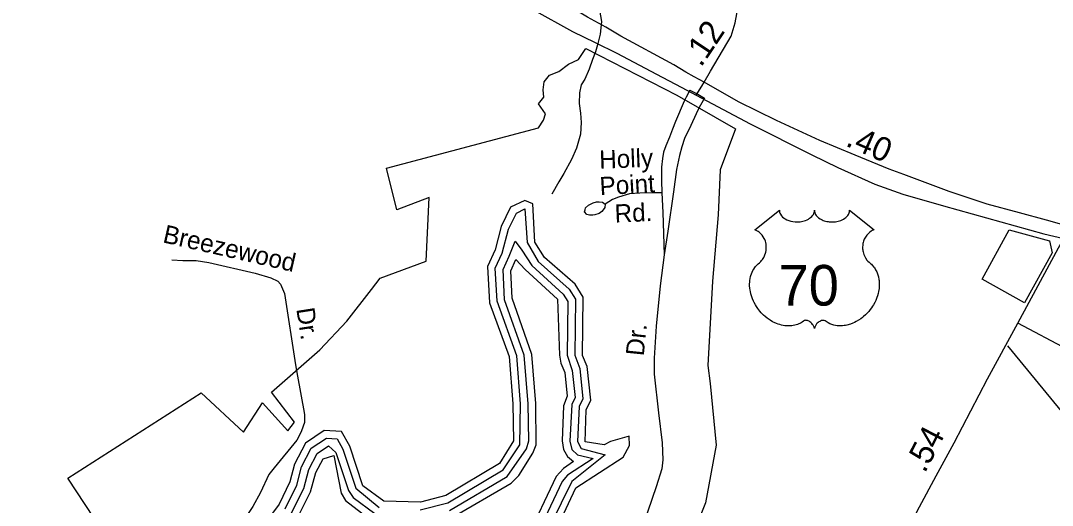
# Model space of a CAD drawing. Extents: x 2206922 to 2357709, y 510027 to 673830.
# Drawn here: x 2337135 to 2342544, y 571090 to 573629 of the extents above; entities that cross this region are included whole.
import ezdxf

# ---------------------------------------------------------------- set-up
doc = ezdxf.new("R2010")
doc.units = 0
for name, color, linetype in [('Exist Boundary Political City Limit New', 7, 'Continuous'), ('Exist Hydrographic Buffer Line', 7, 'Continuous'), ('Exist Hydrographic Creek Single Shore', 7, 'Continuous'), ('Exist Hydrographic Lake Shore', 7, 'Continuous'), ('Exist Hydrographic Misc Water Feature', 7, 'Continuous'), ('Exist Road Non-System Type 51', 7, 'Continuous'), ('Exist Road Non-System Type 51 Label', 7, 'Continuous'), ('Exist Road Primary US Divided Attributed', 7, 'Continuous'), ('Exist Road Primary US Mileage Tenths English Label', 7, 'Continuous'), ('Exist Road Primary US Shield CELL', 7, 'Continuous'), ('Exist Road Primary US Shield Number Label', 7, 'Continuous'), ('Exist Road Secondary Mileage Hundredths English Label', 7, 'Continuous'), ('Exist Road Secondary Type 51 Attributed', 7, 'Continuous'), ('Map Preparation Boundary City Limit Buffer Line', 7, 'Continuous')]:
    doc.layers.add(name, color=color, linetype=linetype)

msp = doc.modelspace()

# ---------------------------------------------------------------- linework, layer by layer
at = {"layer": 'Exist Boundary Political City Limit New'}
for points in [[(2338703, 571905), (2338845, 572055), (2338974.5, 572220.6), (2339020.5, 572281.1), (2339261.5, 572370.2), (2339277, 572702.1), (2339106.5, 572639.1), (2339052.8, 572857.2), (2339849.5, 573067.9), (2339876.8, 573108.1), (2339887.2, 573140.6), (2339849.5, 573193.2), (2339877, 573229.1), (2339873.8, 573266.2), (2339879.8, 573308.6), (2339907.2, 573343.7), (2339957.2, 573363.8), (2340007.5, 573401.4), (2340060, 573426.4), (2340097.8, 573484.1), (2340575, 573239.8), (2340882.2, 573062.9), (2340802, 572847.2)], [(2340802, 572847.2), (2340792, 572611.5), (2340762, 572265.4), (2340736.8, 571823.4), (2340750.5, 571727.9), (2340780.5, 571404.9), (2340724.8, 571102.6), (2340423.8, 570351)], [(2342543.2, 572413.5), (2342397.8, 572151.4), (2342175.8, 572275.2), (2342317.8, 572533.6), (2342528.8, 572475.4), (2342543.2, 572413.5)], [(2337074.5, 570443.6), (2337178, 570350.7), (2337371, 570057.8), (2337492.2, 569821.9), (2337571, 569668.2), (2337608.8, 569726.2), (2337708.2, 569821), (2337840.8, 570147.9), (2337930.8, 570398.9), (2337382, 571231.8), (2338081.5, 571679.9), (2338303, 571472.6), (2338403, 571626.3), (2338535.2, 571479.8), (2338570.8, 571526.2), (2338449.5, 571683.4), (2338703, 571905)]]:
    msp.add_lwpolyline(points, dxfattribs=at)
at = {"layer": 'Exist Hydrographic Buffer Line'}
for points in [[(2339229.5, 571066.2), (2339374, 571102.5), (2339665.2, 571275.7), (2339752.5, 571406.6), (2339755.8, 571621.9), (2339735.5, 571873.1), (2339632.6, 572159.5), (2339623.4, 572333.5), (2339659, 572411.4), (2339692.5, 572537), (2339733.7, 572621.4), (2339778.8, 572643.2), (2339790.7, 572467.2), (2339848.1, 572367.9), (2340011.1, 572222), (2340043.5, 572169.7), (2340039.8, 571876.1), (2340065.9, 571807.3), (2340082.7, 571648.1), (2340063.8, 571608.2), (2340053.8, 571424.7), (2340073.9, 571388.7), (2340198.7, 571353.9), (2340024, 571215.4), (2339856.7, 570873.6)], [(2339384.1, 571063.7), (2339686.1, 571241.5), (2339786.6, 571385.3), (2339798.7, 571427.8), (2339795.8, 571622.6), (2339775.5, 571876.4), (2339672, 572167.5), (2339663.8, 572325.7), (2339695.5, 572394.7), (2339727.5, 572474.4), (2339763.2, 572426.4), (2339814.3, 572346.4), (2339979.9, 572195.9), (2340003.5, 572158.5), (2339999.8, 571876.7), (2340026.5, 571797), (2340041.9, 571655.1), (2340024.4, 571618.3), (2340013.8, 571426.1), (2340024.4, 571383.3), (2340053.8, 571353.9), (2340136, 571335.7), (2340002.3, 571249), (2339973.2, 571215.8), (2339821.8, 570893.3)], [(2339394.3, 571025.1), (2339706.6, 571207.1), (2339746.2, 571246.2), (2339820.2, 571364), (2339837, 571407), (2339835.8, 571623.2), (2339815.3, 571879.6), (2339711.7, 572175.6), (2339704.4, 572317.9), (2339731.8, 572378), (2339780.4, 572324.9), (2339949.2, 572169.7), (2339959.8, 571877.1), (2339967, 571834.5), (2339987.5, 571786.7), (2340000.9, 571662.1), (2339981.6, 571611.7), (2339973.8, 571427.6), (2339981, 571382.2), (2340001.7, 571346.2), (2340033.9, 571319.3), (2339980.6, 571282.5), (2339941.8, 571241.8), (2339787, 570913)], [(2338521.8, 571072), (2338582.7, 571195.6), (2338608.1, 571291.7), (2338658.6, 571389.1), (2338737.7, 571442.1), (2338793.5, 571438.4), (2338824.1, 571383.6), (2338891.7, 571179.9), (2339015, 571079.5)], [(2338553.8, 571048.1), (2338618.8, 571178.1), (2338646.1, 571277.3), (2338689.5, 571361.6), (2338748.4, 571401.3), (2338787.2, 571367.3), (2338853.8, 571167.2), (2338878.2, 571131.2), (2338991, 571047.4)], [(2338585.8, 571024.1), (2338654.7, 571160.6), (2338683.4, 571263), (2338720.3, 571334.2), (2338776.7, 571350.4), (2338816.1, 571154.6), (2338837.8, 571115.4), (2338967.2, 571015.3)]]:
    msp.add_lwpolyline(points, dxfattribs=at)
at = {"layer": 'Exist Hydrographic Creek Single Shore'}
msp.add_lwpolyline([(2342615.9, 571554.6), (2342310.8, 571926.3)], dxfattribs=at)
at = {"layer": 'Exist Hydrographic Lake Shore'}
msp.add_lwpolyline([(2339891.8, 570853.9), (2340045.8, 571181.8), (2340293.9, 571342.8), (2340326.7, 571403.2), (2340325.9, 571452.4), (2340226.8, 571425.4), (2340193.8, 571407.7), (2340093.7, 571423.3), (2340099.7, 571590.9), (2340123.7, 571641.1), (2340104.8, 571817.6), (2340079.8, 571875.6), (2340083.7, 572181), (2340041.9, 572248.2), (2339881.7, 572389.4), (2339830.7, 572469.4), (2339819.8, 572669.2), (2339777.8, 572687.1), (2339703.7, 572651.4), (2339654.7, 572550.9), (2339622.7, 572428.2), (2339582.8, 572341.2), (2339592.8, 572151.3), (2339695.7, 571870), (2339715.8, 571621.3), (2339718.7, 571427.8), (2339644.7, 571310), (2339363.8, 571141.2), (2339230.7, 571106.2), (2339038.8, 571111.6), (2338929.7, 571192.5), (2338860.8, 571399.8), (2338817.7, 571476.8), (2338726.7, 571483), (2338627.8, 571416.6), (2338570.8, 571306), (2338546.8, 571213.1), (2338489.8, 571096), (2338276.8, 570811.7)], dxfattribs=at)
at = {"layer": 'Exist Hydrographic Misc Water Feature'}
msp.add_lwpolyline([(2340169.8, 573684.3), (2340180.3, 573624.3), (2340173.1, 573558.5), (2340159.6, 573502.2), (2340148.5, 573466.1), (2340132.9, 573425.9), (2340115.3, 573375.9), (2340091.9, 573323.4), (2340074.3, 573293.2), (2340065, 573251.2), (2340063.4, 573195.1), (2340070, 573145.4), (2340072.8, 573095.5), (2340069.5, 573035.2), (2340048.2, 572960.9), (2340023, 572901.1), (2339982, 572828.5), (2339956.4, 572784.1), (2339919.2, 572719.6)], dxfattribs=at)
at = {"layer": 'Exist Road Non-System Type 51'}
for p, q in [((2340643.2, 573265.3), (2340623.9, 573229)), ((2340643.2, 573265.3), (2340685.4, 573245)), ((2338586.4, 571767.6), (2338620.8, 571577.2))]:
    msp.add_line(p, q, dxfattribs=at)
for points in [[(2340623.9, 573229), (2340612.6, 573208), (2340567.9, 573101.3), (2340552.7, 573061.1)], [(2340685.4, 573245), (2340719.7, 573223.1), (2340699.5, 573187.1)], [(2340699.5, 573187.1), (2340686.9, 573164.7), (2340638.2, 573058.1), (2340619.5, 573021)], [(2340552.7, 573061.1), (2340536.8, 573019), (2340517.4, 572972.8), (2340505.7, 572940.8), (2340500.1, 572906.7), (2340495.4, 572861.7), (2340494.7, 572792.6), (2340496.4, 572726.7)], [(2340619.5, 573021), (2340614.9, 573012), (2340601.5, 572967.8), (2340589.8, 572923.7), (2340572.8, 572849.4), (2340558.3, 572733.4), (2340528.6, 572527.2), (2340508.2, 572402.9)], [(2340496.4, 572726.7), (2340444.3, 572728), (2340380.4, 572725.2), (2340326.5, 572722.7), (2340268.6, 572703.9), (2340236.9, 572691.6), (2340199.1, 572667.1)], [(2340496.4, 572726.7), (2340501.5, 572624.7), (2340508.2, 572402.9)], [(2340199.1, 572667.1), (2340197.3, 572651), (2340189.6, 572639.1), (2340181.6, 572629), (2340167.8, 572618.8), (2340145.9, 572612.5), (2340133.9, 572610.4), (2340118, 572610.2), (2340103.8, 572614), (2340091.6, 572627.9), (2340093.6, 572637.8), (2340095.4, 572647.9), (2340111.3, 572662.1), (2340137.2, 572674.4), (2340153.1, 572680.6), (2340167.1, 572680.8), (2340185, 572678.9), (2340199.1, 572667.1)], [(2340508.2, 572402.9), (2340488.2, 572240.8), (2340466.7, 572028.7), (2340455.5, 571861.7), (2340455.5, 571777.8), (2340478.3, 571575), (2340498, 571417.2), (2340501.2, 571329.3), (2340495.7, 571281.2), (2340466.9, 571187), (2340422.4, 571060.4), (2340292.7, 570705.1), (2340222.9, 570526.4), (2340174.1, 570437.8), (2340136.6, 570395.3), (2340131.5, 570391.4)], [(2337927.7, 572375.9), (2337985.7, 572372.6), (2338055.6, 572373.5), (2338121.7, 572362.3), (2338364.2, 572307.3), (2338446.5, 572282.2), (2338482.8, 572264.7), (2338496.8, 572248.8), (2338517.4, 572199.1), (2338575.9, 571825.9), (2338586.4, 571767.6)], [(2343006.9, 571520.1), (2342856.4, 571685.6), (2342766.6, 571781.5), (2342723.1, 571825), (2342678.2, 571866.9), (2342625.8, 571904.4), (2342362.3, 572043.7)], [(2338620.8, 571577.2), (2338623.1, 571564.7), (2338623.5, 571524.7), (2338608.1, 571480.5), (2338605.2, 571475)], [(2338605.2, 571475), (2338582.6, 571432.2), (2338464.4, 571286.8), (2338436.8, 571252.5), (2338392, 571158.1), (2338353, 571083.7), (2338305.8, 571013.1), (2338223.3, 570892.2), (2338113.2, 570738.9), (2338093.8, 570694.7), (2338092, 570670.6), (2338100.3, 570658.7), (2338116.4, 570645), (2338134.6, 570631.1), (2338170.6, 570617.6), (2338218.9, 570590.3)]]:
    msp.add_lwpolyline(points, dxfattribs=at)
at = {"layer": 'Exist Road Primary US Divided Attributed'}
for points in [[(2340717.8, 573306.4), (2340665.6, 573334.6), (2340622.2, 573359.8), (2340558.6, 573398), (2340281.9, 573548.5), (2340202.1, 573594.7), (2340107.4, 573648.5), (2340019.8, 573699.4), (2339847.7, 573797.5), (2339674.5, 573906.7)], [(2339619.9, 573812.4), (2339820, 573688.1), (2340028.6, 573573.4), (2340147.5, 573515), (2340259.9, 573458.7), (2340498.7, 573333.2), (2340602.1, 573279.2), (2340677.2, 573238.2)], [(2342630.8, 572551.2), (2342513.5, 572583.9), (2342371, 572621.7), (2342202.6, 572668.1), (2342003.4, 572735.1), (2341821.3, 572802.1), (2341764.6, 572822.8), (2341687.3, 572852), (2341510.4, 572924.2), (2341324.9, 573001.5), (2341098.1, 573105.7), (2340898.3, 573203.3), (2340717.8, 573306.4)], [(2340677.2, 573238.2), (2340959.4, 573088), (2341281.9, 572925.9), (2341419.4, 572860.6), (2341613.6, 572772.2), (2341759.6, 572720.1), (2341972.3, 572659.6), (2342499.8, 572513.4), (2342603.3, 572488.4)]]:
    msp.add_lwpolyline(points, dxfattribs=at)
at = {"layer": 'Exist Road Primary US Shield CELL'}
msp.add_lwpolyline([(2341112.5, 572636), (2341112.8, 572630.7), (2341114.1, 572624.4), (2341115.1, 572621.1), (2341118.1, 572614.9), (2341122.9, 572607.5), (2341129.7, 572600.3), (2341137.4, 572594), (2341142.6, 572590.7), (2341151.3, 572585.9), (2341161.3, 572581.8), (2341172.4, 572578.6), (2341183.7, 572576.3), (2341196.1, 572574.9), (2341208.3, 572574.7), (2341221.5, 572575.7), (2341236.1, 572578.5), (2341242.9, 572580.2), (2341250.4, 572582.8), (2341257.4, 572585.7), (2341265, 572589.8), (2341271.2, 572593.8), (2341276, 572597.3), (2341282.9, 572603.8), (2341288.3, 572610.6), (2341290.6, 572614.4), (2341292.5, 572618), (2341295.2, 572625.8), (2341296, 572629.2), (2341296.5, 572636.3), (2341297, 572630.3), (2341297.6, 572626.6), (2341298.6, 572622.9), (2341300.1, 572619.1), (2341302.8, 572613.6), (2341305.9, 572609), (2341311.6, 572602.3), (2341315.2, 572598.9), (2341318.4, 572596.3), (2341327.2, 572590.3), (2341337.4, 572585.1), (2341342.4, 572582.9), (2341347.6, 572581.1), (2341354.1, 572579.1), (2341360.9, 572577.5), (2341367.5, 572576.4), (2341374.4, 572575.4), (2341381.4, 572574.8), (2341387.1, 572574.7), (2341394, 572574.8), (2341400.5, 572575.1), (2341407.1, 572575.9), (2341414.4, 572577.1), (2341420.2, 572578.4), (2341428, 572580.5), (2341435, 572583), (2341441.1, 572585.6), (2341449.1, 572589.8), (2341455.6, 572593.8), (2341460.3, 572597.6), (2341465.9, 572602.8), (2341471.2, 572609), (2341474.3, 572613.4), (2341476.5, 572618.1), (2341478.6, 572622.9), (2341479.8, 572628.1), (2341480.4, 572632.6), (2341480.6, 572636.4), (2341609.2, 572534), (2341606.1, 572532.8), (2341599.1, 572529.4), (2341593.6, 572526.1), (2341584.7, 572519.9), (2341580.9, 572516.5), (2341577.2, 572512.9), (2341573.7, 572509.1), (2341570.6, 572505.5), (2341566.9, 572500.4), (2341563.5, 572495.2), (2341560.3, 572489.5), (2341557.9, 572484.6), (2341553.9, 572474.2), (2341552, 572467.7), (2341550.8, 572462.2), (2341549.3, 572450.7), (2341548.9, 572445.2), (2341548.9, 572439.8), (2341549.2, 572434.1), (2341549.7, 572428.6), (2341550.7, 572422.9), (2341551.6, 572417.9), (2341553.2, 572411.8), (2341555.5, 572404.6), (2341558.3, 572397.7), (2341564.2, 572386.5), (2341571.8, 572375.2), (2341577.1, 572368.8), (2341582.5, 572363.3), (2341590.4, 572356.6), (2341594.7, 572352.8), (2341599.6, 572347.9), (2341607.7, 572338.5), (2341610.9, 572334.1), (2341614.2, 572329.2), (2341617.3, 572324.1), (2341620.3, 572318.6), (2341622.8, 572313.8), (2341627.3, 572302.8), (2341630.6, 572292.1), (2341632.1, 572286.5), (2341634.5, 572273.9), (2341635.4, 572267.6), (2341636.4, 572255.3), (2341636.4, 572240.4), (2341635.3, 572226.3), (2341632.6, 572209.8), (2341630.4, 572199.9), (2341627, 572188.5), (2341623.8, 572178.5), (2341617.9, 572163.8), (2341612.7, 572153.2), (2341605.9, 572140.7), (2341601.3, 572133.2), (2341595.9, 572125.2), (2341589.1, 572115.9), (2341581.2, 572106), (2341571.8, 572095.6), (2341564.1, 572087.9), (2341554.1, 572079), (2341548, 572073.9), (2341539.3, 572067.4), (2341527.5, 572059.5), (2341515.8, 572052.7), (2341505.8, 572047.6), (2341497, 572043.8), (2341485.6, 572039.5), (2341466.6, 572034.3), (2341459.7, 572032.8), (2341451.5, 572031.6), (2341443.9, 572030.9), (2341436.4, 572030.4), (2341426.4, 572030.4), (2341416.4, 572031.2), (2341407, 572032.5), (2341397.2, 572034.6), (2341387, 572037.6), (2341377.7, 572041.3), (2341368.3, 572045.9), (2341352.3, 572055.9), (2341347.8, 572058.4), (2341345.2, 572059), (2341339, 572059.3), (2341333.2, 572058.1), (2341327.3, 572055.8), (2341323.8, 572053.9), (2341319, 572050.8), (2341315.4, 572047.9), (2341311, 572043.7), (2341307.9, 572040.2), (2341305.6, 572037.5), (2341301.1, 572030.4), (2341299.5, 572027.1), (2341297.9, 572022.7), (2341296.4, 572016.3), (2341294.4, 572024.4), (2341292, 572029.7), (2341289.3, 572034.3), (2341286.4, 572038.3), (2341281.9, 572043.5), (2341277.9, 572047.3), (2341273.1, 572051.3), (2341267.9, 572054.4), (2341263.8, 572056.5), (2341260, 572058), (2341255.3, 572059.1), (2341251.5, 572059.4), (2341248.4, 572059.3), (2341244.1, 572058.4), (2341238.3, 572054.2), (2341232.8, 572050.4), (2341226.8, 572046.7), (2341219.7, 572042.9), (2341214.4, 572040.4), (2341208.2, 572038), (2341200.9, 572035.6), (2341193, 572033.5), (2341184.9, 572031.9), (2341177.7, 572030.8), (2341170.1, 572030.1), (2341163.2, 572029.9), (2341155.9, 572029.9), (2341149.2, 572030.5), (2341141.4, 572031.2), (2341131.6, 572032.6), (2341123.6, 572034.4), (2341115.1, 572036.7), (2341106.4, 572039.4), (2341097, 572043), (2341085.3, 572048.1), (2341077.2, 572052.3), (2341064.4, 572059.7), (2341049.3, 572070.1), (2341038, 572079.3), (2341029.6, 572086.8), (2341017.4, 572099.2), (2341010.2, 572107.4), (2340999, 572122), (2340991.8, 572132.5), (2340987.1, 572140.3), (2340980.2, 572152.7), (2340976.5, 572160.6), (2340971.6, 572172), (2340967.8, 572182.4), (2340964.6, 572192.2), (2340962.9, 572198.6), (2340960.5, 572209.6), (2340959, 572217.4), (2340957.5, 572228.1), (2340956.7, 572239.4), (2340956.6, 572249.8), (2340956.9, 572258.5), (2340957.8, 572268.6), (2340959.6, 572279.3), (2340961.6, 572288.5), (2340963.5, 572295.1), (2340966.2, 572303.2), (2340969.8, 572312.1), (2340974.1, 572320.6), (2340978.1, 572327.7), (2340983.2, 572335.3), (2340988.2, 572341.7), (2340994.8, 572348.9), (2341001.6, 572355.4), (2341007.9, 572360.5), (2341015.3, 572367.8), (2341019.2, 572372.2), (2341023.9, 572378.3), (2341027.6, 572384), (2341030.6, 572389.1), (2341034.5, 572396.7), (2341036.8, 572402.3), (2341039.8, 572410.9), (2341041.3, 572417), (2341042.8, 572424.8), (2341043.8, 572432.2), (2341044.2, 572441.4), (2341043.9, 572449), (2341042.9, 572457.9), (2341041.3, 572466.4), (2341039.3, 572473.9), (2341036.1, 572482.4), (2341033.1, 572488.6), (2341028.2, 572497), (2341022.7, 572504.9), (2341017.1, 572511.2), (2341011.4, 572516.9), (2341005.9, 572521.2), (2341000.7, 572524.9), (2340994.2, 572528.9), (2340987.9, 572532), (2340983.9, 572533.6)], close=True, dxfattribs=at)
at = {"layer": 'Exist Road Secondary Type 51 Attributed'}
for points in [[(2340717.8, 573306.4), (2340751.8, 573365), (2340859.6, 573548.5), (2340881.1, 573618.3), (2340894.6, 573693.5), (2340928.4, 574003.8)], [(2340677.2, 573238.2), (2340706.9, 573286.7), (2340717.8, 573306.4)], [(2341738.1, 569881.3), (2341704.1, 569967.2), (2341642.7, 570129.3), (2341610.9, 570235.1), (2341593, 570306.8), (2341585.7, 570375.8), (2341583.2, 570450.7), (2341597.5, 570549), (2341621.9, 570634.6), (2341666.8, 570744), (2341714.5, 570840.1), (2341788.8, 570972.9), (2341847.2, 571081.8), (2341934.8, 571244.4), (2342029.2, 571416.7), (2342203.4, 571753.5), (2342362.3, 572043.7), (2342576.7, 572440), (2342603.3, 572488.4)]]:
    msp.add_lwpolyline(points, dxfattribs=at)
at = {"layer": 'Map Preparation Boundary City Limit Buffer Line'}
for points in [[(2338703, 571905), (2338845, 572055), (2338974.5, 572220.6), (2339020.5, 572281.1), (2339261.5, 572370.2), (2339277, 572702.1), (2339106.5, 572639.1), (2339052.8, 572857.2), (2339849.5, 573067.9), (2339876.8, 573108.1), (2339887.2, 573140.6), (2339849.5, 573193.2), (2339877, 573229.1), (2339873.8, 573266.2), (2339879.8, 573308.6), (2339907.2, 573343.7), (2339957.2, 573363.8), (2340007.5, 573401.4), (2340060, 573426.4), (2340097.8, 573484.1), (2340575, 573239.8), (2340882.2, 573062.9), (2340802, 572847.2)], [(2340802, 572847.2), (2340792, 572611.5), (2340762, 572265.4), (2340736.8, 571823.4), (2340750.5, 571727.9), (2340780.5, 571404.9), (2340724.8, 571102.6), (2340423.8, 570351)], [(2342543.2, 572413.5), (2342397.8, 572151.4), (2342175.8, 572275.2), (2342317.8, 572533.6), (2342528.8, 572475.4), (2342543.2, 572413.5)], [(2337074.5, 570443.6), (2337178, 570350.7), (2337371, 570057.8), (2337492.2, 569821.9), (2337571, 569668.2), (2337608.8, 569726.2), (2337708.2, 569821), (2337840.8, 570147.9), (2337930.8, 570398.9), (2337382, 571231.8), (2338081.5, 571679.9), (2338303, 571472.6), (2338403, 571626.3), (2338535.2, 571479.8), (2338570.8, 571526.2), (2338449.5, 571683.4), (2338703, 571905)]]:
    msp.add_lwpolyline(points, dxfattribs=at)

# ---------------------------------------------------------------- texts
at = {"layer": 'Exist Road Non-System Type 51 Label'}
for s, rotation, p in [('Holly', 2.1413, (2340169.9, 572853.7)), ('Point', 3.2639, (2340172.7, 572714.8)), ('Rd.', 2.5106, (2340250.8, 572571.2)), ('Breezewood', 347.2213, (2337875.8, 572468.5)), ('Dr.', 278.9089, (2338579.8, 572118.9)), ('Dr.', 84.212, (2340401.4, 571869.8))]:
    msp.add_text(s, height=95, rotation=rotation, dxfattribs=at).set_placement(p)
at = {"layer": 'Exist Road Primary US Mileage Tenths English Label'}
msp.add_text('.40', height=125, rotation=336.3034, dxfattribs=at).set_placement((2341454.4, 572975.8))
at = {"layer": 'Exist Road Primary US Shield Number Label'}
msp.add_text('70', height=212.5, dxfattribs=at).set_placement((2341108.3, 572136.7))
at = {"layer": 'Exist Road Secondary Mileage Hundredths English Label'}
for s, rotation, p in [('.12', 56.2038, (2340702.1, 573381.6)), ('.54', 62.5273, (2341875.2, 571254.9))]:
    msp.add_text(s, height=125, rotation=rotation, dxfattribs=at).set_placement(p)

doc.saveas('drawing.dxf')
